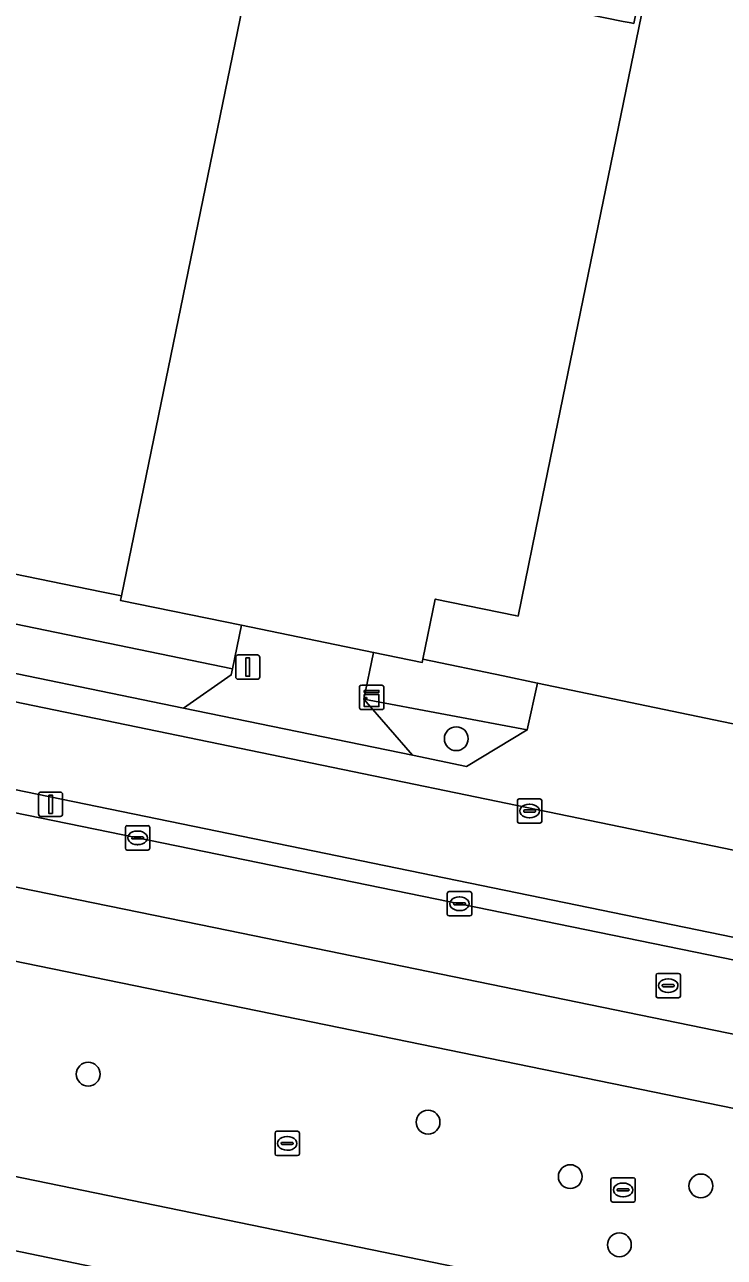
# Model space of a CAD drawing. Extents: x 157692 to 159674, y 381452 to 383291.
# Drawn here: x 158716.8 to 158745.6, y 382071.9 to 382122.5 of the extents above; entities that cross this region are included whole.
import ezdxf

# ---------------------------------------------------------------- set-up
doc = ezdxf.new("R2010")
doc.units = 0
for name, color, linetype in [('IMGEO_Berm_groen', 7, 'Continuous'), ('IMGEO_Berm_open', 7, 'Continuous'), ('IMGEO_Boom', 7, 'Continuous'), ('IMGEO_Erf', 7, 'Continuous'), ('IMGEO_Fietspad_gesloten', 7, 'Continuous'), ('IMGEO_Groenvoorziening', 7, 'Continuous'), ('IMGEO_Kast', 7, 'Continuous'), ('IMGEO_Kolk', 7, 'Continuous'), ('IMGEO_Lichtmast', 7, 'Continuous'), ('IMGEO_Pand', 7, 'Continuous'), ('IMGEO_Parkeervlak_open', 7, 'Continuous'), ('IMGEO_Rijbaan_lokaal_open', 7, 'Continuous'), ('IMGEO_Rijbaan_regionaal_gesloten', 7, 'Continuous'), ('IMGEO_Rioolput', 7, 'Continuous'), ('IMGEO_Voetpad_open', 7, 'Continuous')]:
    doc.layers.add(name, color=color, linetype=linetype)

msp = doc.modelspace()

# ---------------------------------------------------------------- linework, layer by layer
at = {"layer": 'IMGEO_Berm_groen'}
for points in [[(158595.092, 382100.086), (158601.14, 382098.944), (158779.77, 382062.223), (158785.616, 382060.813), (158789.108, 382059.781)], [(158771.214, 382072.861), (158638.357, 382100.078)]]:
    msp.add_lwpolyline(points, dxfattribs=at)
at = {"layer": 'IMGEO_Berm_open'}
msp.add_lwpolyline([(158640.25, 382105.785), (158773.962, 382078.399), (158781.033, 382076.781), (158788.955, 382074.588), (158790.901, 382074.003), (158791.317, 382075.663), (158759.226, 382082.344), (158640.458, 382106.746)], dxfattribs=at)
at = {"layer": 'IMGEO_Boom'}
for centre in [(158734.541, 382093.226), (158719.425, 382079.45), (158733.382, 382077.479), (158739.223, 382075.24), (158744.588, 382074.858), (158741.24, 382072.443)]:
    msp.add_circle(centre, 0.489, dxfattribs=at)
at = {"layer": 'IMGEO_Erf'}
msp.add_lwpolyline([(158765.247, 382235.426), (158752.653, 382174.095), (158746.409, 382143.691), (158738.086, 382103.16), (158737.08, 382098.262), (158736.964, 382098.286), (158733.679, 382098.961), (158733.173, 382096.498), (158736.463, 382095.809), (158737.882, 382095.512), (158747.563, 382093.491), (158779.094, 382087.008), (158785.901, 382085.615), (158811.125, 382080.406), (158811.515, 382080.009), (158814.452, 382079.413), (158814.541, 382079.95), (158831.712, 382076.46), (158832.164, 382078.78), (158855.441, 382074.005)], dxfattribs=at)
msp.add_lwpolyline([(158746.409, 382143.691), (158746.18, 382143.738), (158741.83, 382122.6), (158741.722, 382122.62), (158741.398, 382122.682), (158736.751, 382123.644), (158736.451, 382123.698), (158740.788, 382144.842), (158730.618, 382146.925), (158720.788, 382099.096), (158720.748, 382098.902), (158725.714, 382097.882), (158731.142, 382096.767), (158733.144, 382096.356), (158733.173, 382096.498), (158733.679, 382098.961), (158736.964, 382098.286), (158737.08, 382098.262), (158738.086, 382103.16)], close=True, dxfattribs=at)
at = {"layer": 'IMGEO_Fietspad_gesloten'}
for points in [[(158551.776, 382125.053), (158552.592, 382124.924), (158589.111, 382118.343), (158593.588, 382117.233), (158601.914, 382114.691), (158606.841, 382113.579), (158610.985, 382112.743), (158640.458, 382106.746), (158759.226, 382082.344), (158791.317, 382075.663), (158799.46, 382073.968), (158814.721, 382069.044), (158815.071, 382068.931), (158816.815, 382072.002), (158813.002, 382074.196)], [(158809.708, 382075.476), (158712.956, 382095.452), (158620.94, 382114.323)]]:
    msp.add_lwpolyline(points, dxfattribs=at)
at = {"layer": 'IMGEO_Groenvoorziening'}
msp.add_lwpolyline([(158737.459, 382093.585), (158730.749, 382094.853), (158732.747, 382092.544), (158734.967, 382092.09)], close=True, dxfattribs=at)
at = {"layer": 'IMGEO_Kast'}
for p, q in [((158730.642, 382095.42), (158731.483, 382095.42)), ((158731.483, 382095.42), (158730.642, 382095.42)), ((158730.567, 382094.495), (158730.567, 382095.336)), ((158730.567, 382095.336), (158730.567, 382094.495)), ((158731.567, 382095.345), (158731.567, 382094.504)), ((158731.567, 382094.504), (158731.567, 382095.345)), ((158731.492, 382094.42), (158730.651, 382094.42)), ((158730.651, 382094.42), (158731.492, 382094.42))]:
    msp.add_line(p, q, dxfattribs=at)
for points in [[(158730.762, 382095.21), (158731.362, 382095.21), (158731.362, 382095.125), (158730.762, 382095.125), (158730.762, 382095.21)], [(158730.762, 382095.035), (158731.362, 382095.035), (158731.362, 382094.546), (158730.762, 382094.546), (158730.762, 382095.035)]]:
    msp.add_lwpolyline(points, dxfattribs=at)
msp.add_circle((158730.846, 382094.884), 0.0377, dxfattribs=at)
for centre, start, end in [((158730.645, 382095.342), 92.4484, 184.2845), ((158730.645, 382095.342), 92.4484, 184.2845), ((158731.489, 382095.342), 2.4484, 94.2845), ((158731.489, 382095.342), 2.4484, 94.2845), ((158730.645, 382094.498), 182.4484, 274.2845), ((158730.645, 382094.498), 182.4484, 274.2845), ((158731.489, 382094.498), 272.4484, 4.2845), ((158731.489, 382094.498), 272.4484, 4.2845)]:
    msp.add_arc(centre, 0.0779, start, end, dxfattribs=at)
at = {"layer": 'IMGEO_Kolk'}
for p, q in [((158720.951, 382088.728), (158720.951, 382089.58)), ((158721.026, 382089.654), (158721.878, 382089.654)), ((158721.439, 382089.434), (158721.464, 382089.434)), ((158721.952, 382089.58), (158721.952, 382088.728)), ((158721.21, 382089.148), (158721.21, 382089.16)), ((158721.648, 382089.111), (158721.25, 382089.111)), ((158721.253, 382089.197), (158721.651, 382089.197)), ((158721.462, 382088.874), (158721.437, 382088.874)), ((158721.694, 382089.16), (158721.694, 382089.148)), ((158721.878, 382088.654), (158721.026, 382088.654)), ((158734.173, 382086.02), (158734.173, 382086.872)), ((158734.248, 382086.946), (158735.1, 382086.946)), ((158735.174, 382086.872), (158735.174, 382086.02)), ((158734.432, 382086.44), (158734.432, 382086.452)), ((158734.87, 382086.403), (158734.472, 382086.403)), ((158734.475, 382086.489), (158734.873, 382086.489)), ((158734.661, 382086.726), (158734.686, 382086.726)), ((158734.916, 382086.452), (158734.916, 382086.44)), ((158735.1, 382085.946), (158734.248, 382085.946)), ((158734.684, 382086.166), (158734.659, 382086.166))]:
    msp.add_line(p, q, dxfattribs=at)
for points in [[(158720.951, 382088.728), (158720.951, 382089.58)], [(158721.026, 382089.654), (158721.878, 382089.654)], [(158721.952, 382089.58), (158721.952, 382088.728)], [(158721.878, 382088.654), (158721.026, 382088.654)], [(158734.173, 382086.02), (158734.173, 382086.872)], [(158734.248, 382086.946), (158735.1, 382086.946)], [(158735.174, 382086.872), (158735.174, 382086.02)], [(158735.1, 382085.946), (158734.248, 382085.946)]]:
    msp.add_lwpolyline(points, dxfattribs=at)
for centre, radius, start, end in [((158721.028, 382089.578), 0.0765, 91.552, 178.448), ((158721.028, 382089.578), 0.0765, 91.552, 178.448), ((158721.876, 382089.578), 0.0765, 1.552, 88.448), ((158721.876, 382089.578), 0.0765, 1.552, 88.448), ((158721.25, 382089.157), 0.0403, 85.8775, 175.7526), ((158721.247, 382089.147), 0.0366, 178.938, 274.7102), ((158721.651, 382089.154), 0.043, 264.8664, 352.4533), ((158721.655, 382089.159), 0.0386, 1.7309, 96.639), ((158721.028, 382088.73), 0.0765, 181.552, 268.448), ((158721.028, 382088.73), 0.0765, 181.552, 268.448), ((158721.876, 382088.73), 0.0765, 271.552, 358.448), ((158721.876, 382088.73), 0.0765, 271.552, 358.448), ((158734.25, 382086.87), 0.0765, 91.552, 178.448), ((158734.25, 382086.87), 0.0765, 91.552, 178.448), ((158735.098, 382086.87), 0.0765, 1.552, 88.448), ((158735.098, 382086.87), 0.0765, 1.552, 88.448), ((158734.472, 382086.449), 0.0403, 85.8775, 175.7526), ((158734.469, 382086.439), 0.0366, 178.938, 274.7102), ((158734.873, 382086.446), 0.043, 264.8664, 352.4533), ((158734.877, 382086.451), 0.0386, 1.7309, 96.639), ((158734.25, 382086.022), 0.0765, 181.552, 268.448), ((158734.25, 382086.022), 0.0765, 181.552, 268.448), ((158735.098, 382086.022), 0.0765, 271.552, 358.448), ((158735.098, 382086.022), 0.0765, 271.552, 358.448)]:
    msp.add_arc(centre, radius, start, end, dxfattribs=at)
for centre, major_axis, ratio, start_param, end_param in [((158721.438, 382089.154), (-0.387, 0.002), 0.722429, 4.712389, 7.853982), ((158721.463, 382089.154), (-0.39, 0.002), 0.717154, 1.570796, 4.712389), ((158734.66, 382086.446), (-0.387, 0.002), 0.722429, 4.712389, 7.853982), ((158734.685, 382086.446), (-0.39, 0.002), 0.717154, 1.570796, 4.712389)]:
    msp.add_ellipse(centre, major_axis=major_axis, ratio=ratio, start_param=start_param, end_param=end_param, dxfattribs=at)
at = {"layer": 'IMGEO_Lichtmast'}
for p, q in [((158725.481, 382095.765), (158725.481, 382096.565)), ((158725.481, 382096.565), (158725.481, 382095.765)), ((158725.581, 382096.665), (158726.371, 382096.665)), ((158726.371, 382096.665), (158725.581, 382096.665)), ((158726.471, 382096.565), (158726.471, 382095.765)), ((158726.471, 382095.765), (158726.471, 382096.565)), ((158726.371, 382095.665), (158725.581, 382095.665)), ((158725.581, 382095.665), (158726.371, 382095.665)), ((158717.383, 382090.135), (158717.383, 382090.935)), ((158717.383, 382090.935), (158717.383, 382090.135)), ((158717.483, 382091.035), (158718.273, 382091.035)), ((158718.273, 382091.035), (158717.483, 382091.035)), ((158718.373, 382090.935), (158718.373, 382090.135)), ((158718.373, 382090.135), (158718.373, 382090.935)), ((158718.273, 382090.035), (158717.483, 382090.035)), ((158717.483, 382090.035), (158718.273, 382090.035))]:
    msp.add_line(p, q, dxfattribs=at)
for points in [[(158725.901, 382096.54), (158726.051, 382096.54), (158726.051, 382095.79), (158725.901, 382095.79), (158725.901, 382096.54)], [(158717.803, 382090.91), (158717.953, 382090.91), (158717.953, 382090.16), (158717.803, 382090.16), (158717.803, 382090.91)]]:
    msp.add_lwpolyline(points, dxfattribs=at)
for centre, start, end in [((158725.581, 382096.565), 90, 180), ((158725.581, 382096.565), 90, 180), ((158726.371, 382096.565), 0, 90), ((158726.371, 382096.565), 360, 90), ((158725.581, 382095.765), 180, 270), ((158725.581, 382095.765), 180, 270), ((158726.371, 382095.765), 270, 0), ((158726.371, 382095.765), 270, 0), ((158717.483, 382090.935), 90, 180), ((158717.483, 382090.935), 90, 180), ((158718.273, 382090.935), 0, 90), ((158718.273, 382090.935), 360, 90), ((158717.483, 382090.135), 180, 270), ((158717.483, 382090.135), 180, 270), ((158718.273, 382090.135), 270, 0), ((158718.273, 382090.135), 270, 0)]:
    msp.add_arc(centre, 0.1, start, end, dxfattribs=at)
at = {"layer": 'IMGEO_Pand'}
msp.add_lwpolyline([(158752.653, 382174.095), (158702.925, 382184.289), (158686.958, 382106.032), (158697.812, 382103.806), (158719.965, 382099.258), (158720.788, 382099.096), (158730.618, 382146.925), (158740.788, 382144.842), (158741.087, 382144.781), (158745.749, 382143.827), (158746.073, 382143.76), (158746.18, 382143.738), (158746.409, 382143.691)], close=True, dxfattribs=at)
at = {"layer": 'IMGEO_Parkeervlak_open'}
msp.add_lwpolyline([(158725.348, 382096.098), (158714.258, 382098.383), (158713.942, 382096.848), (158713.507, 382096.508), (158723.335, 382094.483), (158725.296, 382095.847)], close=True, dxfattribs=at)
at = {"layer": 'IMGEO_Rijbaan_lokaal_open'}
for points in [[(158665.285, 382106.51), (158663.872, 382108.691), (158663.137, 382108.85), (158652.528, 382111.031), (158652.814, 382112.789), (158633.042, 382116.888), (158629.645, 382117.616), (158629.259, 382115.706), (158620.94, 382114.323), (158712.956, 382095.452), (158809.708, 382075.476)], [(158747.563, 382093.491), (158737.882, 382095.512), (158737.459, 382093.585), (158734.967, 382092.09), (158732.747, 382092.544), (158723.335, 382094.483), (158713.507, 382096.508), (158712.292, 382096.753), (158693.837, 382100.541), (158692.736, 382100.743), (158674.269, 382104.547), (158672.497, 382104.898), (158666.671, 382106.113), (158665.579, 382106.339)]]:
    msp.add_lwpolyline(points, dxfattribs=at)
msp.add_lwpolyline([(158731.142, 382096.767), (158725.714, 382097.882), (158725.348, 382096.098), (158725.296, 382095.847), (158723.335, 382094.483), (158732.747, 382092.544), (158730.749, 382094.853)], close=True, dxfattribs=at)
at = {"layer": 'IMGEO_Rijbaan_regionaal_gesloten'}
for points in [[(158790.901, 382074.003), (158788.955, 382074.588), (158781.033, 382076.781), (158773.962, 382078.399), (158640.25, 382105.785), (158636.724, 382106.498), (158626.876, 382108.256), (158611.845, 382110.657), (158607.095, 382111.336), (158605.115, 382111.751), (158602.963, 382112.362), (158591.784, 382115.861)], [(158638.613, 382103.052), (158678.367, 382094.92), (158725.181, 382085.35), (158768.722, 382076.412), (158771.698, 382075.766), (158775.501, 382074.941), (158778.255, 382074.275), (158779.753, 382073.898), (158784.175, 382072.638), (158787.681, 382071.52), (158788.126, 382071.378), (158789.016, 382071.05), (158790.426, 382070.553), (158791.247, 382070.227), (158792.18, 382069.883), (158793.04, 382069.515), (158798.29, 382067.268), (158812.129, 382060.118), (158819.626, 382060.97), (158813.88, 382064.337), (158810.482, 382066.189), (158803.572, 382069.414), (158799.374, 382071.037)], [(158803.486, 382059.437), (158803.878, 382059.18), (158812.129, 382060.118), (158798.29, 382067.268), (158793.04, 382069.515), (158792.18, 382069.883), (158791.247, 382070.227), (158790.426, 382070.553), (158789.016, 382071.05), (158788.126, 382071.378), (158787.681, 382071.52), (158784.175, 382072.638), (158779.753, 382073.898), (158778.255, 382074.275), (158775.501, 382074.941), (158771.698, 382075.766), (158768.722, 382076.412), (158725.181, 382085.35), (158678.367, 382094.92), (158638.613, 382103.052)], [(158789.108, 382059.781), (158785.616, 382060.813), (158779.77, 382062.223), (158601.14, 382098.944), (158595.092, 382100.086)], [(158638.357, 382100.078), (158771.214, 382072.861)], [(158622.531, 382091.496), (158694.915, 382076.653), (158719.619, 382071.54), (158734.149, 382068.548), (158753.256, 382064.615), (158760.881, 382063.045), (158764.396, 382062.321), (158772.339, 382060.717), (158774.895, 382060.16), (158779.833, 382059.082), (158783.408, 382058.156), (158787.416, 382056.658), (158788.418, 382056.189), (158791.204, 382054.885), (158794.822, 382052.871), (158798.298, 382050.745), (158801.98, 382048.183), (158800.705, 382053.461)], [(158790.739, 382050.676), (158803.489, 382041.935), (158801.98, 382048.183), (158798.298, 382050.745), (158794.822, 382052.871), (158791.204, 382054.885), (158788.418, 382056.189), (158787.416, 382056.658), (158783.408, 382058.156), (158779.833, 382059.082), (158774.895, 382060.16), (158772.339, 382060.717), (158764.396, 382062.321), (158760.881, 382063.045), (158753.256, 382064.615), (158734.149, 382068.548), (158719.619, 382071.54), (158694.915, 382076.653), (158622.531, 382091.496)]]:
    msp.add_lwpolyline(points, dxfattribs=at)
at = {"layer": 'IMGEO_Rioolput'}
for p, q in [((158737.051, 382089.831), (158737.051, 382090.683)), ((158737.126, 382090.757), (158737.978, 382090.757)), ((158737.539, 382090.537), (158737.564, 382090.537)), ((158738.052, 382090.683), (158738.052, 382089.831)), ((158737.31, 382090.251), (158737.31, 382090.263)), ((158737.748, 382090.214), (158737.35, 382090.214)), ((158737.353, 382090.3), (158737.751, 382090.3)), ((158737.562, 382089.977), (158737.537, 382089.977)), ((158737.794, 382090.263), (158737.794, 382090.251)), ((158737.978, 382089.757), (158737.126, 382089.757)), ((158742.745, 382082.659), (158742.745, 382083.511)), ((158742.82, 382083.585), (158743.672, 382083.585)), ((158743.233, 382083.365), (158743.258, 382083.365)), ((158743.746, 382083.511), (158743.746, 382082.659)), ((158743.004, 382083.079), (158743.004, 382083.091)), ((158743.442, 382083.042), (158743.044, 382083.042)), ((158743.047, 382083.128), (158743.445, 382083.128)), ((158743.256, 382082.805), (158743.231, 382082.805)), ((158743.488, 382083.091), (158743.488, 382083.079)), ((158743.672, 382082.585), (158742.82, 382082.585)), ((158727.096, 382076.179), (158727.096, 382077.031)), ((158727.171, 382077.105), (158728.023, 382077.105)), ((158727.398, 382076.648), (158727.796, 382076.648)), ((158727.584, 382076.885), (158727.609, 382076.885)), ((158728.097, 382077.031), (158728.097, 382076.179)), ((158727.355, 382076.599), (158727.355, 382076.611)), ((158727.793, 382076.562), (158727.395, 382076.562)), ((158727.607, 382076.325), (158727.582, 382076.325)), ((158727.839, 382076.611), (158727.839, 382076.599)), ((158728.023, 382076.105), (158727.171, 382076.105)), ((158740.893, 382074.271), (158740.893, 382075.123)), ((158740.968, 382075.197), (158741.82, 382075.197)), ((158741.894, 382075.123), (158741.894, 382074.271)), ((158741.152, 382074.691), (158741.152, 382074.703)), ((158741.59, 382074.654), (158741.192, 382074.654)), ((158741.195, 382074.74), (158741.593, 382074.74)), ((158741.381, 382074.977), (158741.406, 382074.977)), ((158741.636, 382074.703), (158741.636, 382074.691)), ((158741.82, 382074.197), (158740.968, 382074.197)), ((158741.404, 382074.417), (158741.379, 382074.417))]:
    msp.add_line(p, q, dxfattribs=at)
for points in [[(158737.051, 382089.831), (158737.051, 382090.683)], [(158737.126, 382090.757), (158737.978, 382090.757)], [(158738.052, 382090.683), (158738.052, 382089.831)], [(158737.978, 382089.757), (158737.126, 382089.757)], [(158742.745, 382082.659), (158742.745, 382083.511)], [(158742.82, 382083.585), (158743.672, 382083.585)], [(158743.746, 382083.511), (158743.746, 382082.659)], [(158743.672, 382082.585), (158742.82, 382082.585)], [(158727.096, 382076.179), (158727.096, 382077.031)], [(158727.171, 382077.105), (158728.023, 382077.105)], [(158728.097, 382077.031), (158728.097, 382076.179)], [(158728.023, 382076.105), (158727.171, 382076.105)], [(158740.893, 382074.271), (158740.893, 382075.123)], [(158740.968, 382075.197), (158741.82, 382075.197)], [(158741.894, 382075.123), (158741.894, 382074.271)], [(158741.82, 382074.197), (158740.968, 382074.197)]]:
    msp.add_lwpolyline(points, dxfattribs=at)
for centre, radius, start, end in [((158737.128, 382090.681), 0.0765, 91.552, 178.448), ((158737.128, 382090.681), 0.0765, 91.552, 178.448), ((158737.976, 382090.681), 0.0765, 1.552, 88.448), ((158737.976, 382090.681), 0.0765, 1.552, 88.448), ((158737.128, 382089.833), 0.0765, 181.552, 268.448), ((158737.128, 382089.833), 0.0765, 181.552, 268.448), ((158737.35, 382090.26), 0.0403, 85.8775, 175.7526), ((158737.347, 382090.25), 0.0366, 178.938, 274.7102), ((158737.751, 382090.257), 0.043, 264.8664, 352.4533), ((158737.755, 382090.262), 0.0386, 1.7309, 96.639), ((158737.976, 382089.833), 0.0765, 271.552, 358.448), ((158737.976, 382089.833), 0.0765, 271.552, 358.448), ((158742.822, 382083.509), 0.0765, 91.552, 178.448), ((158742.822, 382083.509), 0.0765, 91.552, 178.448), ((158743.67, 382083.509), 0.0765, 1.552, 88.448), ((158743.67, 382083.509), 0.0765, 1.552, 88.448), ((158743.044, 382083.088), 0.0403, 85.8775, 175.7526), ((158743.041, 382083.078), 0.0366, 178.938, 274.7102), ((158743.445, 382083.085), 0.043, 264.8664, 352.4533), ((158743.449, 382083.09), 0.0386, 1.7309, 96.639), ((158742.822, 382082.661), 0.0765, 181.552, 268.448), ((158742.822, 382082.661), 0.0765, 181.552, 268.448), ((158743.67, 382082.661), 0.0765, 271.552, 358.448), ((158743.67, 382082.661), 0.0765, 271.552, 358.448), ((158727.173, 382077.029), 0.0765, 91.552, 178.448), ((158727.173, 382077.029), 0.0765, 91.552, 178.448), ((158727.395, 382076.608), 0.0403, 85.8775, 175.7526), ((158727.8, 382076.61), 0.0386, 1.7309, 96.639), ((158728.021, 382077.029), 0.0765, 1.552, 88.448), ((158728.021, 382077.029), 0.0765, 1.552, 88.448), ((158727.173, 382076.181), 0.0765, 181.552, 268.448), ((158727.173, 382076.181), 0.0765, 181.552, 268.448), ((158727.392, 382076.598), 0.0366, 178.938, 274.7102), ((158727.796, 382076.605), 0.043, 264.8664, 352.4533), ((158728.021, 382076.181), 0.0765, 271.552, 358.448), ((158728.021, 382076.181), 0.0765, 271.552, 358.448), ((158740.97, 382075.121), 0.0765, 91.552, 178.448), ((158740.97, 382075.121), 0.0765, 91.552, 178.448), ((158741.818, 382075.121), 0.0765, 1.552, 88.448), ((158741.818, 382075.121), 0.0765, 1.552, 88.448), ((158741.192, 382074.7), 0.0403, 85.8775, 175.7526), ((158741.189, 382074.69), 0.0366, 178.938, 274.7102), ((158741.593, 382074.697), 0.043, 264.8664, 352.4533), ((158741.597, 382074.702), 0.0386, 1.7309, 96.639), ((158740.97, 382074.273), 0.0765, 181.552, 268.448), ((158740.97, 382074.273), 0.0765, 181.552, 268.448), ((158741.818, 382074.273), 0.0765, 271.552, 358.448), ((158741.818, 382074.273), 0.0765, 271.552, 358.448)]:
    msp.add_arc(centre, radius, start, end, dxfattribs=at)
for centre, major_axis, ratio, start_param, end_param in [((158737.538, 382090.257), (-0.387, 0.002), 0.722429, 4.712389, 7.853982), ((158737.563, 382090.257), (-0.39, 0.002), 0.717154, 1.570796, 4.712389), ((158743.232, 382083.085), (-0.387, 0.002), 0.722429, 4.712389, 7.853982), ((158743.257, 382083.085), (-0.39, 0.002), 0.717154, 1.570796, 4.712389), ((158727.583, 382076.605), (-0.387, 0.002), 0.722429, 4.712389, 7.853982), ((158727.608, 382076.605), (-0.39, 0.002), 0.717154, 1.570796, 4.712389), ((158741.38, 382074.697), (-0.387, 0.002), 0.722429, 4.712389, 7.853982), ((158741.405, 382074.697), (-0.39, 0.002), 0.717154, 1.570796, 4.712389)]:
    msp.add_ellipse(centre, major_axis=major_axis, ratio=ratio, start_param=start_param, end_param=end_param, dxfattribs=at)
at = {"layer": 'IMGEO_Voetpad_open'}
for points in [[(158697.812, 382103.806), (158686.958, 382106.032), (158669.5, 382109.614), (158669.221, 382109.671), (158663.538, 382110.748), (158663.137, 382108.85), (158663.872, 382108.691), (158667.05, 382108.047), (158669.103, 382107.627), (158672.883, 382106.853), (158674.988, 382106.425), (158692.698, 382102.803), (158694.667, 382102.373), (158712.287, 382098.765), (158714.258, 382098.383), (158725.348, 382096.098), (158725.714, 382097.882), (158720.748, 382098.902), (158720.788, 382099.096), (158719.965, 382099.258)], [(158737.882, 382095.512), (158736.463, 382095.809), (158733.173, 382096.498), (158733.144, 382096.356), (158731.142, 382096.767), (158730.749, 382094.853), (158737.459, 382093.585)]]:
    msp.add_lwpolyline(points, close=True, dxfattribs=at)

doc.saveas('drawing.dxf')
